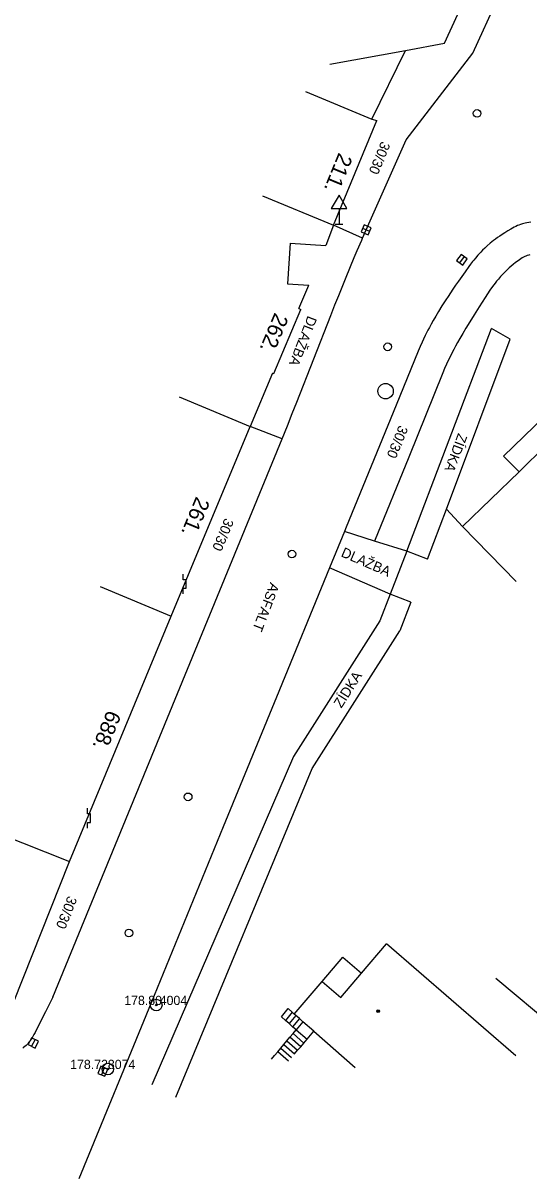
# Model space of a CAD drawing. Extents: x -538441 to -536770, y -1181008 to -1179809.
# Drawn here: x -537982.2 to -537949.3, y -1180971.1 to -1180896 of the extents above; entities that cross this region are included whole.
import ezdxf

# ---------------------------------------------------------------- set-up
doc = ezdxf.new("R2010")
doc.units = 0
for name, color, linetype in [('Vrstva 10', 7, 'Continuous'), ('Vrstva 11', 7, 'Continuous'), ('Vrstva 21', 7, 'Continuous'), ('Vrstva 22', 7, 'Continuous'), ('Vrstva 23', 7, 'Continuous'), ('Vrstva 24', 7, 'Continuous'), ('Vrstva 27', 7, 'Continuous'), ('Vrstva 28', 7, 'Continuous'), ('Vrstva 34', 7, 'Continuous'), ('Vrstva 39', 7, 'Continuous'), ('Vrstva 40', 7, 'Continuous'), ('Vrstva 47', 7, 'Continuous'), ('Vrstva 5', 7, 'Continuous'), ('Vrstva 7', 7, 'Continuous'), ('Vrstva 8', 7, 'Continuous')]:
    doc.layers.add(name, color=color, linetype=linetype)

msp = doc.modelspace()

# ---------------------------------------------------------------- linework, layer by layer
at = {"layer": 'Vrstva 10'}
for p, q in [((-537957.31, -1180903.54), (-537952.97, -1180897.91)), ((-537958.61, -1180906.465), (-537957.31, -1180903.54)), ((-537964.418, -1180920.579), (-537962.222, -1180914.96)), ((-537956.53, -1180917.27), (-537957.971, -1180920.79)), ((-537957.971, -1180920.79), (-537960.128, -1180926.071)), ((-537972.83, -1180941.11), (-537965.38, -1180922.97)), ((-537962.29, -1180931.35), (-537965.75, -1180939.765)), ((-537965.75, -1180939.765), (-537969.21, -1180948.18)), ((-537980.28, -1180959.25), (-537972.83, -1180941.11)), ((-537969.21, -1180948.18), (-537973.9, -1180959.625)), ((-537973.9, -1180959.625), (-537978.59, -1180971.07))]:
    msp.add_line(p, q, dxfattribs=at)
for points in [[(-537952.97, -1180897.91), (-537951.355, -1180894.335), (-537949.74, -1180890.76), (-537949.698, -1180890.662), (-537949.66, -1180890.567), (-537949.625, -1180890.474), (-537949.595, -1180890.382), (-537949.567, -1180890.293), (-537949.519, -1180890.119), (-537949.48, -1180889.954), (-537949.449, -1180889.798), (-537949.424, -1180889.65), (-537949.404, -1180889.511), (-537949.387, -1180889.379), (-537949.363, -1180889.131), (-537949.346, -1180888.913), (-537949.336, -1180888.721)], [(-537962.222, -1180914.96), (-537961.944, -1180914.259), (-537961.699, -1180913.646), (-537961.266, -1180912.576), (-537960.935, -1180911.776), (-537960.684, -1180911.178), (-537960.494, -1180910.729), (-537960.204, -1180910.059), (-537960.142, -1180909.918), (-537959.91, -1180909.39), (-537958.61, -1180906.465)], [(-537949.2, -1180908.879), (-537949.343, -1180908.901), (-537949.466, -1180908.925), (-537949.573, -1180908.95), (-537949.666, -1180908.974), (-537949.747, -1180908.997), (-537949.886, -1180909.043), (-537949.99, -1180909.082), (-537950.066, -1180909.113), (-537950.179, -1180909.164), (-537950.29, -1180909.22), (-537950.511, -1180909.34), (-537950.713, -1180909.457), (-537950.899, -1180909.571), (-537951.07, -1180909.681), (-537951.227, -1180909.787), (-537951.372, -1180909.89), (-537951.505, -1180909.989), (-537951.628, -1180910.083), (-537951.741, -1180910.174), (-537951.846, -1180910.26), (-537952.039, -1180910.428), (-537952.203, -1180910.579), (-537952.343, -1180910.715), (-537952.464, -1180910.837)], [(-537952.464, -1180910.837), (-537952.567, -1180910.946), (-537952.656, -1180911.043), (-537952.808, -1180911.217), (-537952.92, -1180911.351), (-537953.002, -1180911.453), (-537953.122, -1180911.61), (-537953.24, -1180911.77), (-537953.479, -1180912.105), (-537953.701, -1180912.418), (-537953.908, -1180912.712), (-537954.098, -1180912.987), (-537954.275, -1180913.245), (-537954.439, -1180913.487), (-537954.59, -1180913.714), (-537954.73, -1180913.928), (-537954.987, -1180914.33), (-537955.206, -1180914.685), (-537955.392, -1180914.997), (-537955.55, -1180915.272), (-537955.686, -1180915.515), (-537955.801, -1180915.728), (-537955.9, -1180915.917), (-537956.068, -1180916.249), (-537956.19, -1180916.5), (-537956.279, -1180916.691), (-537956.407, -1180916.979), (-537956.53, -1180917.27)], [(-537965.38, -1180922.97), (-537965.035, -1180922.123), (-537964.715, -1180921.326), (-537964.418, -1180920.579)], [(-537960.128, -1180926.071), (-537961.207, -1180928.711), (-537961.326, -1180929.002), (-537962.29, -1180931.35)], [(-537980.28, -1180959.25), (-537980.77, -1180960.22), (-537981.26, -1180961.19), (-537981.444, -1180961.556), (-537981.516, -1180961.692), (-537981.582, -1180961.81), (-537981.642, -1180961.91), (-537981.698, -1180961.997), (-537981.749, -1180962.071), (-537981.795, -1180962.135), (-537981.838, -1180962.19), (-537981.916, -1180962.283), (-537981.979, -1180962.351), (-537982.029, -1180962.4), (-537982.107, -1180962.472), (-537982.19, -1180962.54), (-537982.241, -1180962.577)]]:
    msp.add_lwpolyline(points, dxfattribs=at)
at = {"layer": 'Vrstva 11'}
for p, q in [((-537960.142, -1180909.918), (-537962.03, -1180909.09)), ((-537950.98, -1180924.1), (-537942.047, -1180915.393)), ((-537954.93, -1180918.69), (-537957.15, -1180924.155)), ((-537965.38, -1180922.97), (-537967.46, -1180922.17)), ((-537957.15, -1180924.155), (-537959.37, -1180929.62)), ((-537949.963, -1180925.118), (-537950.98, -1180924.1)), ((-537958.36, -1180933.06), (-537962.29, -1180931.35)), ((-537944.842, -1180963.628), (-537951.48, -1180958.05)), ((-537965.43, -1180960.54), (-537964.98, -1180960)), ((-537964.72, -1180960.24), (-537965.163, -1180960.771)), ((-537964.49, -1180960.448), (-537964.929, -1180960.974)), ((-537964.256, -1180960.652), (-537964.695, -1180961.177)), ((-537964.023, -1180960.856), (-537964.46, -1180961.38)), ((-537964.46, -1180961.38), (-537963.759, -1180961.99)), ((-537965.071, -1180962.105), (-537964.371, -1180962.714)), ((-537964.171, -1180962.477), (-537964.871, -1180961.868)), ((-537964.671, -1180961.631), (-537963.97, -1180962.24)), ((-537964.971, -1180963.425), (-537965.664, -1180962.822)), ((-537965.471, -1180962.579), (-537964.771, -1180963.187)), ((-537965.271, -1180962.342), (-537964.571, -1180962.95))]:
    msp.add_line(p, q, dxfattribs=at)
for points in [[(-537949.272, -1180911.006), (-537949.336, -1180911.023), (-537949.447, -1180911.058), (-537949.528, -1180911.089), (-537949.587, -1180911.115), (-537949.675, -1180911.16), (-537949.76, -1180911.21), (-537949.855, -1180911.272), (-537950.035, -1180911.396), (-537950.199, -1180911.517), (-537950.349, -1180911.634), (-537950.485, -1180911.748), (-537950.61, -1180911.857), (-537950.724, -1180911.962), (-537950.829, -1180912.063), (-537950.926, -1180912.159), (-537951.014, -1180912.251), (-537951.177, -1180912.427), (-537951.314, -1180912.584), (-537951.431, -1180912.725), (-537951.532, -1180912.851), (-537951.618, -1180912.963), (-537951.765, -1180913.161), (-537951.872, -1180913.313), (-537952.028, -1180913.544), (-537952.18, -1180913.78), (-537952.56, -1180914.384), (-537952.891, -1180914.911), (-537953.177, -1180915.37), (-537953.423, -1180915.774), (-537953.634, -1180916.128), (-537953.814, -1180916.439), (-537953.969, -1180916.713), (-537954.101, -1180916.954), (-537954.215, -1180917.166), (-537954.312, -1180917.352), (-537954.477, -1180917.681), (-537954.596, -1180917.93), (-537954.683, -1180918.118), (-537954.81, -1180918.402), (-537954.93, -1180918.69)], [(-537957.28, -1180930.28), (-537959.37, -1180929.62), (-537961.326, -1180929.002)], [(-537964.98, -1180960), (-537964.72, -1180960.24), (-537964.59, -1180960.36)], [(-537964.46, -1180961.38), (-537964.695, -1180961.177), (-537964.929, -1180960.974), (-537965.163, -1180960.771), (-537965.43, -1180960.54)], [(-537966.07, -1180963.29), (-537965.867, -1180963.056), (-537965.664, -1180962.822), (-537965.471, -1180962.579), (-537965.271, -1180962.342), (-537965.071, -1180962.105), (-537964.871, -1180961.868), (-537964.671, -1180961.631), (-537964.46, -1180961.38)]]:
    msp.add_lwpolyline(points, dxfattribs=at)
at = {"layer": 'Vrstva 21'}
for centre, radius in [((-537973.56, -1180959.77), 0.375), ((-537973.56, -1180959.77), 0.05), ((-537976.71, -1180963.93), 0.375), ((-537976.71, -1180963.93), 0.05)]:
    msp.add_circle(centre, radius, dxfattribs=at)
at = {"layer": 'Vrstva 24'}
for p, q in [((-537971.809, -1180932.129), (-537971.81, -1180931.761)), ((-537971.626, -1180932.13), (-537971.809, -1180932.129)), ((-537971.626, -1180932.682), (-537971.626, -1180932.13)), ((-537971.81, -1180933.05), (-537971.809, -1180932.682)), ((-537971.809, -1180932.682), (-537971.626, -1180932.682)), ((-537978.029, -1180947.349), (-537978.03, -1180946.981)), ((-537978.03, -1180948.27), (-537978.029, -1180947.902)), ((-537977.846, -1180947.35), (-537978.029, -1180947.349)), ((-537978.029, -1180947.902), (-537977.846, -1180947.902)), ((-537977.846, -1180947.902), (-537977.846, -1180947.35))]:
    msp.add_line(p, q, dxfattribs=at)
at = {"layer": 'Vrstva 27'}
for p, q in [((-537959.681, -1180909.491), (-537960.139, -1180909.289)), ((-537953.542, -1180911.129), (-537953.838, -1180911.531)), ((-537981.443, -1180962.008), (-537981.669, -1180962.454)), ((-537976.941, -1180963.846), (-537977.131, -1180964.308))]:
    msp.add_line(p, q, dxfattribs=at)
for points in [[(-537959.58, -1180909.262), (-537960.038, -1180909.06), (-537960.24, -1180909.518), (-537959.782, -1180909.72)], [(-537953.743, -1180910.98), (-537954.04, -1180911.383), (-537953.637, -1180911.68), (-537953.34, -1180911.277)], [(-537981.666, -1180961.895), (-537981.892, -1180962.341), (-537981.446, -1180962.567), (-537981.22, -1180962.121)], [(-537977.173, -1180963.751), (-537977.362, -1180964.214), (-537976.899, -1180964.403), (-537976.71, -1180963.94)]]:
    msp.add_lwpolyline(points, close=True, dxfattribs=at)
msp.add_circle((-537958.65, -1180919.87), 0.5, dxfattribs=at)
at = {"layer": 'Vrstva 28'}
for centre in [(-537952.7, -1180901.82), (-537958.51, -1180916.99), (-537964.74, -1180930.46), (-537971.49, -1180946.24), (-537975.34, -1180955.09)]:
    msp.add_circle(centre, 0.25, dxfattribs=at)
at = {"layer": 'Vrstva 34'}
for p, q in [((-537961.68, -1180908.009), (-537961.68, -1180909.027)), ((-537961.93, -1180909.027), (-537961.43, -1180909.027))]:
    msp.add_line(p, q, dxfattribs=at)
msp.add_lwpolyline([(-537962.18, -1180908.009), (-537961.18, -1180908.009), (-537961.68, -1180907.143)], close=True, dxfattribs=at)
at = {"layer": 'Vrstva 39'}
for radius in [0.09, 0.0398]:
    msp.add_circle((-537959.131, -1180960.171), radius, dxfattribs=at)
at = {"layer": 'Vrstva 5'}
for p, q in [((-537954.81, -1180897.26), (-537950.44, -1180887.58)), ((-537962.03, -1180909.09), (-537959.23, -1180902.29)), ((-537966.653, -1180907.186), (-537962.03, -1180909.09)), ((-537962.03, -1180909.09), (-537962.53, -1180910.41)), ((-537964.859, -1180910.258), (-537965.03, -1180912.89)), ((-537964.859, -1180910.258), (-537962.53, -1180910.41)), ((-537965.03, -1180912.89), (-537963.65, -1180912.98)), ((-537964.29, -1180914.505), (-537963.65, -1180912.98)), ((-537965.91, -1180918.73), (-537964.16, -1180914.56)), ((-537964.29, -1180914.505), (-537964.16, -1180914.56)), ((-537966, -1180918.692), (-537967.46, -1180922.17)), ((-537966, -1180918.692), (-537965.91, -1180918.73)), ((-537972.07, -1180920.235), (-537967.46, -1180922.17)), ((-537972.6, -1180934.49), (-537967.46, -1180922.17)), ((-537950.151, -1180932.242), (-537953.65, -1180928.67)), ((-537977.219, -1180932.576), (-537972.6, -1180934.49)), ((-537979.21, -1180950.44), (-537972.6, -1180934.49)), ((-537983.857, -1180948.595), (-537979.21, -1180950.44)), ((-537983.43, -1180961.07), (-537979.21, -1180950.44)), ((-537962.78, -1180958.25), (-537961.44, -1180956.67)), ((-537961.44, -1180956.67), (-537960.22, -1180957.705)), ((-537964.59, -1180960.36), (-537962.78, -1180958.25)), ((-537962.78, -1180958.25), (-537961.56, -1180959.285)), ((-537963.32, -1180961.47), (-537960.63, -1180963.821))]:
    msp.add_line(p, q, dxfattribs=at)
for points in [[(-537957.35, -1180897.72), (-537954.81, -1180897.26)], [(-537962.269, -1180898.611), (-537957.35, -1180897.72)], [(-537963.853, -1180900.386), (-537959.55, -1180902.19)], [(-537959.55, -1180902.19), (-537959.23, -1180902.29)], [(-537942.94, -1180918.18), (-537949.963, -1180925.118)], [(-537949.963, -1180925.118), (-537953.65, -1180928.67)], [(-537960.22, -1180957.705), (-537958.591, -1180955.784)], [(-537950.18, -1180963.07), (-537958.591, -1180955.784)], [(-537961.56, -1180959.285), (-537960.22, -1180957.705)], [(-537964.49, -1180960.448), (-537964.59, -1180960.36)], [(-537964.256, -1180960.652), (-537964.49, -1180960.448)], [(-537964.023, -1180960.856), (-537964.256, -1180960.652)], [(-537963.32, -1180961.47), (-537964.023, -1180960.856)], [(-537963.759, -1180961.99), (-537963.32, -1180961.47)], [(-537964.171, -1180962.477), (-537963.97, -1180962.24)], [(-537963.97, -1180962.24), (-537963.759, -1180961.99)], [(-537964.571, -1180962.95), (-537964.371, -1180962.714)], [(-537964.371, -1180962.714), (-537964.171, -1180962.477)]]:
    msp.add_lwpolyline(points, dxfattribs=at)
at = {"layer": 'Vrstva 7'}
for p, q in [((-537957.28, -1180930.28), (-537951.76, -1180915.79)), ((-537950.54, -1180916.5), (-537951.76, -1180915.79)), ((-537953.65, -1180928.67), (-537954.7, -1180927.55)), ((-537955.922, -1180930.797), (-537957.28, -1180930.28)), ((-537958.36, -1180933.06), (-537959.02, -1180934.79)), ((-537957.008, -1180933.585), (-537958.36, -1180933.06)), ((-537957.008, -1180933.585), (-537957.718, -1180935.444)), ((-537959.02, -1180934.79), (-537964.64, -1180943.62)), ((-537963.417, -1180944.399), (-537957.718, -1180935.444)), ((-537964.64, -1180943.62), (-537973.84, -1180964.95)), ((-537972.28, -1180965.76), (-537963.417, -1180944.399))]:
    msp.add_line(p, q, dxfattribs=at)
for points in [[(-537954.7, -1180927.55), (-537950.54, -1180916.5)], [(-537955.922, -1180930.797), (-537954.7, -1180927.55)]]:
    msp.add_lwpolyline(points, dxfattribs=at)
at = {"layer": 'Vrstva 8'}
for p, q in [((-537959.55, -1180902.19), (-537957.35, -1180897.72)), ((-537957.28, -1180930.28), (-537958.36, -1180933.06))]:
    msp.add_line(p, q, dxfattribs=at)

# ---------------------------------------------------------------- texts
at = {"layer": 'Vrstva 22'}
for s, p in [('178.80 ', (-537975.644, -1180959.77)), ('178.72 ', (-537979.161, -1180963.93))]:
    msp.add_text(s, height=0.6, dxfattribs=at).set_placement(p)
at = {"layer": 'Vrstva 23'}
for s, p in [(' 4004', (-537973.56, -1180959.77)), ('8074', (-537976.71, -1180963.93))]:
    msp.add_text(s, height=0.6, dxfattribs=at).set_placement(p)
at = {"layer": 'Vrstva 40'}
for s, rotation, p in [('30/30', 247.61986, (-537958.928, -1180903.593)), ('DLAŽBA', 248.57146, (-537963.704, -1180914.928)), ('30/30', 247.78615, (-537957.772, -1180922.047)), ('ZÍDKA', 249.14554, (-537953.924, -1180922.567)), ('30/30', 247.35372, (-537969.1, -1180928.081)), ('DLAŽBA', 336.48544, (-537961.6, -1180930.594)), ('ASFALT', 249.15886, (-537966.151, -1180932.265)), ('ZÍDKA', 57.52461, (-537961.526, -1180940.51)), ('30/30', 248.34743, (-537979.299, -1180952.634))]:
    msp.add_text(s, height=0.65, rotation=rotation, dxfattribs=at).set_placement(p)
at = {"layer": 'Vrstva 47'}
for s, rotation, p in [('211.', 247.61986, (-537961.69, -1180904.326)), ('262.', 247.23395, (-537965.856, -1180914.726)), ('261.', 247.35372, (-537970.964, -1180926.673)), ('688.', 247.4899, (-537976.735, -1180940.55))]:
    msp.add_text(s, height=1, rotation=rotation, dxfattribs=at).set_placement(p)

doc.saveas('drawing.dxf')
